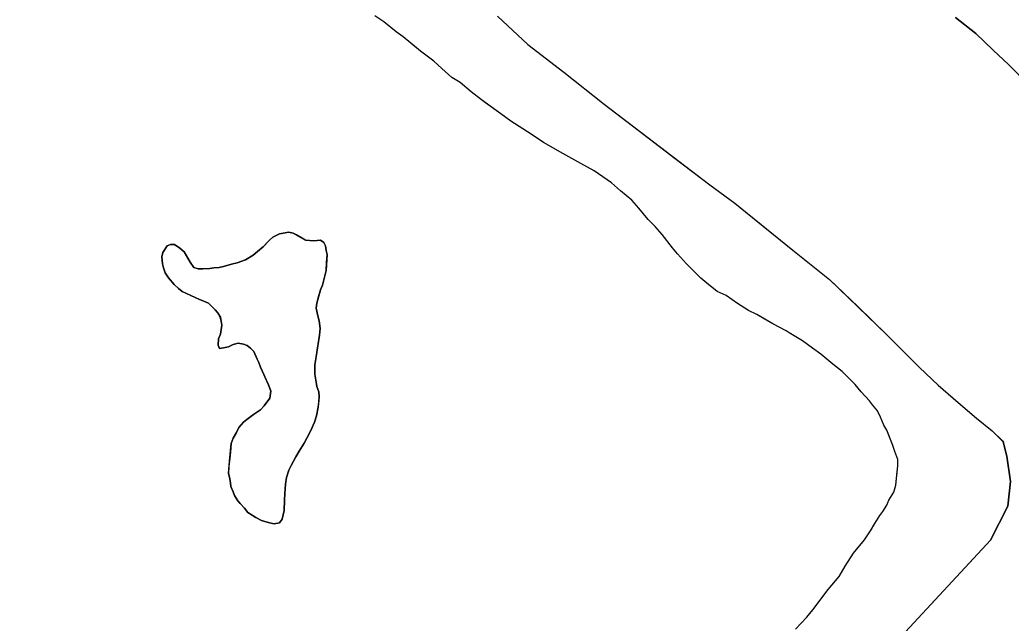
# Model space of a CAD drawing. Extents: x 3767014 to 3805179, y 361544 to 387384.
# Drawn here: x 3771875 to 3772714, y 378493 to 379004 of the extents above; entities that cross this region are included whole.
import ezdxf

# ---------------------------------------------------------------- set-up
doc = ezdxf.new("R2010")
doc.units = 0
doc.layers.add('V-TOPO-SHOR', color=7, linetype='Continuous')
doc.layers.add('V-WETL-SWMP', color=7, linetype='Continuous')

msp = doc.modelspace()

# ---------------------------------------------------------------- linework, layer by layer
at = {"layer": 'V-TOPO-SHOR'}
for points in [[(3772418.899, 378822.485), (3772412.874, 378829.352), (3772406.851, 378835.361), (3772399.106, 378844.804), (3772393.082, 378851.673), (3772383.621, 378859.394), (3772375.877, 378866.261), (3772361.256, 378876.554), (3772350.076, 378882.557), (3772334.598, 378891.132), (3772318.259, 378900.565), (3772307.939, 378907.428), (3772290.738, 378918.577), (3772282.136, 378924.584), (3772269.234, 378934.021), (3772265.793, 378936.593), (3772257.191, 378943.458), (3772247.73, 378951.181), (3772240.848, 378955.47), (3772232.247, 378963.195), (3772225.363, 378969.202), (3772214.181, 378977.781), (3772209.02, 378982.071), (3772199.559, 378989.794), (3772193.538, 378994.085), (3772183.214, 379002.666), (3772175.474, 379007.812)], [(3772279.449, 379007.407), (3772305.149, 378983.32), (3772335.517, 378960.02), (3772369.778, 378932.833), (3772403.261, 378907.202), (3772429.735, 378887.009), (3772459.325, 378864.485), (3772480.348, 378848.951), (3772504.485, 378829.532), (3772529.403, 378809.337), (3772560.551, 378784.48), (3772584.695, 378761.174), (3772608.839, 378737.864), (3772636.878, 378709.892), (3772652.455, 378695.132), (3772669.589, 378680.37), (3772685.162, 378667.165), (3772698.4, 378656.29), (3772706.967, 378647.743), (3772707.655, 378647.033)], [(3772667.213, 379006.27), (3772684.345, 378992.87), (3772699.142, 378978.692), (3772712.187, 378966.455), (3772729.712, 378948.779), (3772790.656, 378889.145), (3772813.24, 378870.891), (3772831.154, 378853.023), (3772844.783, 378840.202), (3772856.657, 378830.687), (3772870.676, 378818.258), (3772882.745, 378809.132)], [(3772123.854, 378817.068), (3772116.684, 378817.856), (3772113.897, 378819.446), (3772109.113, 378822.229), (3772106.323, 378823.818), (3772102.737, 378824.611), (3772094.775, 378823.007), (3772089.2, 378820.212), (3772086.417, 378817.819), (3772084.031, 378815.427), (3772080.846, 378812.237), (3772076.072, 378808.247), (3772072.493, 378805.058), (3772066.123, 378801.067), (3772058.957, 378798.669), (3772054.179, 378797.469), (3772047.413, 378795.468), (3772043.829, 378794.669), (3772039.051, 378794.263), (3772035.864, 378793.862), (3772029.89, 378793.456), (3772025.907, 378793.45), (3772022.321, 378794.64), (3772019.13, 378799.019), (3772015.937, 378804.591), (3772013.942, 378807.774), (3772010.352, 378810.957), (3772005.967, 378814.137), (3772002.383, 378814.133), (3771999.596, 378812.935), (3771996.02, 378807.354), (3771995.228, 378803.768), (3771995.633, 378797.794), (3771996.434, 378794.212), (3771998.031, 378790.231), (3772000.825, 378785.852), (3772005.611, 378780.284), (3772009.199, 378776.704), (3772012.39, 378774.318), (3772027.133, 378767.564)], [(3772531.879, 378488.327), (3772541.321, 378498.653), (3772546.469, 378504.674), (3772554.192, 378514.996), (3772559.339, 378521.877), (3772568.778, 378533.059), (3772573.925, 378541.661), (3772580.786, 378552.839), (3772585.934, 378558.862), (3772590.227, 378564.023), (3772595.372, 378571.765), (3772598.804, 378577.784), (3772603.09, 378584.665), (3772605.665, 378588.104), (3772609.095, 378593.264), (3772610.809, 378597.563), (3772615.098, 378604.445), (3772616.81, 378610.462), (3772617.66, 378619.057), (3772618.51, 378626.79), (3772618.502, 378631.947), (3772615.915, 378638.818), (3772614.191, 378643.973), (3772610.744, 378652.562), (3772609.019, 378656.857), (3772606.437, 378661.152), (3772603.848, 378668.023), (3772601.266, 378673.175), (3772596.963, 378678.326), (3772594.38, 378681.761), (3772587.495, 378689.488), (3772582.332, 378695.497), (3772571.148, 378706.654), (3772563.404, 378712.661), (3772553.082, 378721.242), (3772546.201, 378726.391), (3772537.599, 378732.395), (3772526.419, 378739.256), (3772523.841, 378740.972), (3772512.661, 378746.973), (3772506.642, 378750.403), (3772498.903, 378754.692), (3772492.023, 378758.12), (3772482.562, 378764.125), (3772473.102, 378770.988), (3772465.362, 378774.416), (3772456.761, 378781.281), (3772451.6, 378785.572), (3772442.994, 378794.155), (3772439.554, 378797.587), (3772431.808, 378806.173), (3772427.505, 378811.323), (3772418.899, 378822.485)], [(3772027.133, 378767.564), (3772030.719, 378765.976), (3772034.705, 378764.387), (3772037.496, 378761.604), (3772040.288, 378758.819), (3772042.282, 378756.431), (3772044.677, 378752.451), (3772045.477, 378749.267), (3772045.879, 378745.683), (3772044.695, 378738.113), (3772043.106, 378734.128), (3772042.713, 378728.951), (3772043.911, 378726.163), (3772047.497, 378726.567), (3772051.478, 378727.368), (3772055.457, 378729.364), (3772059.838, 378730.564), (3772064.219, 378729.774), (3772067.407, 378728.582), (3772070.199, 378726.194), (3772072.988, 378723.411), (3772075.786, 378717.042), (3772077.381, 378714.256), (3772078.581, 378710.275), (3772081.377, 378703.906), (3772083.374, 378699.527), (3772085.37, 378695.148), (3772087.367, 378689.973), (3772086.579, 378683.997), (3772081.807, 378677.62), (3772078.624, 378674.031), (3772072.656, 378670.042), (3772067.086, 378666.052), (3772064.298, 378663.658), (3772060.321, 378659.274), (3772058.337, 378654.889), (3772055.554, 378650.107), (3772053.966, 378645.724), (3772053.18, 378638.155), (3772052.391, 378630.587), (3772051.998, 378626.205), (3772051.607, 378620.23), (3772052.408, 378617.046), (3772053.211, 378612.268), (3772053.612, 378609.081), (3772055.609, 378604.703), (3772056.807, 378601.518), (3772059.6, 378597.139), (3772061.595, 378594.753), (3772065.183, 378590.774), (3772067.977, 378587.192), (3772071.565, 378584.808), (3772074.754, 378582.82), (3772079.536, 378580.438), (3772086.308, 378578.453), (3772090.292, 378577.663), (3772094.672, 378578.464), (3772097.058, 378581.652), (3772098.641, 378588.824), (3772099.031, 378597.586), (3772099.422, 378603.162), (3772099.811, 378611.129), (3772100.599, 378616.706), (3772102.584, 378623.079), (3772104.57, 378627.067), (3772108.543, 378634.239), (3772111.327, 378639.023), (3772115.699, 378645.798), (3772118.083, 378650.58), (3772121.262, 378656.56), (3772124.44, 378663.73), (3772126.025, 378668.911), (3772127.61, 378676.481), (3772128.004, 378680.862), (3772128.397, 378685.242), (3772127.993, 378689.226), (3772126.394, 378694.004), (3772125.591, 378699.578), (3772124.788, 378704.356), (3772124.78, 378712.323), (3772125.571, 378717.103), (3772126.754, 378724.67), (3772127.547, 378729.85), (3772128.731, 378737.417), (3772129.124, 378742.996), (3772128.319, 378749.365), (3772127.119, 378753.746), (3772125.917, 378760.117), (3772126.31, 378764.498), (3772127.498, 378768.88), (3772129.482, 378775.653), (3772131.069, 378779.639), (3772133.052, 378787.208), (3772134.242, 378791.988), (3772134.631, 378798.761), (3772135.02, 378805.531), (3772134.219, 378809.115), (3772133.818, 378813.097), (3772132.22, 378815.882), (3772129.431, 378817.871), (3772123.854, 378817.068)], [(3771855.032, 377686.4), (3771875.639, 377693.814), (3771893.131, 377702.393), (3771916.066, 377714.089), (3771934.722, 377727.337), (3771954.151, 377742.918), (3771970.854, 377760.832), (3771982.893, 377777.184), (3771993.374, 377793.922), (3772008.515, 377816.888), (3772032.595, 377846.48), (3772278.489, 378112.83), (3772696.858, 378563.759), (3772711.604, 378592.562), (3772713.912, 378613.568), (3772710.774, 378634.958), (3772707.655, 378647.033)]]:
    msp.add_lwpolyline(points, dxfattribs=at)
at = {"layer": 'V-WETL-SWMP'}
for p, q in [((3772183.214, 379002.665), (3772175.474, 379007.812)), ((3772279.449, 379007.406), (3772305.15, 378983.321)), ((3772684.344, 378992.871), (3772667.214, 379006.27)), ((3772193.537, 378994.084), (3772183.214, 379002.665)), ((3772199.558, 378989.795), (3772193.537, 378994.084)), ((3772214.182, 378977.781), (3772199.558, 378989.795)), ((3772699.142, 378978.692), (3772684.344, 378992.871)), ((3772305.15, 378983.321), (3772335.517, 378960.02)), ((3772712.187, 378966.455), (3772699.142, 378978.692)), ((3772225.364, 378969.201), (3772214.182, 378977.781)), ((3772232.246, 378963.194), (3772225.364, 378969.201)), ((3772240.849, 378955.47), (3772232.246, 378963.194)), ((3772729.712, 378948.779), (3772712.187, 378966.455)), ((3772247.729, 378951.182), (3772240.849, 378955.47)), ((3772335.517, 378960.02), (3772369.779, 378932.834)), ((3772257.192, 378943.459), (3772247.729, 378951.182)), ((3772265.794, 378936.594), (3772257.192, 378943.459)), ((3772282.136, 378924.583), (3772265.794, 378936.594)), ((3772369.779, 378932.834), (3772459.324, 378864.485)), ((3772290.737, 378918.578), (3772282.136, 378924.583)), ((3772307.938, 378907.427), (3772290.737, 378918.578)), ((3772318.258, 378900.565), (3772307.938, 378907.427)), ((3772334.598, 378891.131), (3772318.258, 378900.565)), ((3772350.077, 378882.557), (3772334.598, 378891.131)), ((3772361.256, 378876.555), (3772350.077, 378882.557)), ((3772375.877, 378866.26), (3772361.256, 378876.555)), ((3772383.62, 378859.394), (3772375.877, 378866.26)), ((3772459.324, 378864.485), (3772480.347, 378848.952)), ((3772393.082, 378851.672), (3772383.62, 378859.394)), ((3772399.106, 378844.804), (3772393.082, 378851.672)), ((3772406.852, 378835.36), (3772399.106, 378844.804)), ((3772480.347, 378848.952), (3772529.404, 378809.337)), ((3772412.875, 378829.352), (3772406.852, 378835.36)), ((3772418.899, 378822.484), (3772412.875, 378829.352)), ((3772427.506, 378811.323), (3772418.899, 378822.484)), ((3772431.809, 378806.172), (3772427.506, 378811.323)), ((3772439.554, 378797.588), (3772431.809, 378806.172)), ((3772529.404, 378809.337), (3772560.551, 378784.481)), ((3772451.599, 378785.571), (3772439.554, 378797.588)), ((3772456.761, 378781.281), (3772451.599, 378785.571)), ((3772465.363, 378774.416), (3772456.761, 378781.281)), ((3772560.551, 378784.481), (3772608.839, 378737.864)), ((3772473.101, 378770.988), (3772465.363, 378774.416)), ((3772482.562, 378764.125), (3772473.101, 378770.988)), ((3772492.023, 378758.121), (3772482.562, 378764.125)), ((3772498.902, 378754.692), (3772492.023, 378758.121)), ((3772512.661, 378746.974), (3772498.902, 378754.692)), ((3772523.84, 378740.972), (3772512.661, 378746.974)), ((3772526.42, 378739.256), (3772523.84, 378740.972)), ((3772537.6, 378732.395), (3772526.42, 378739.256)), ((3772608.839, 378737.864), (3772636.879, 378709.892)), ((3772546.201, 378726.39), (3772537.6, 378732.395)), ((3772553.082, 378721.242), (3772546.201, 378726.39)), ((3772563.405, 378712.661), (3772553.082, 378721.242)), ((3772571.147, 378706.655), (3772563.405, 378712.661)), ((3772636.879, 378709.892), (3772652.455, 378695.131)), ((3772582.332, 378695.497), (3772571.147, 378706.655)), ((3772587.495, 378689.487), (3772582.332, 378695.497)), ((3772652.455, 378695.131), (3772669.588, 378680.371)), ((3772594.38, 378681.761), (3772587.495, 378689.487)), ((3772596.962, 378678.327), (3772594.38, 378681.761)), ((3772601.265, 378673.176), (3772596.962, 378678.327)), ((3772669.588, 378680.371), (3772685.162, 378667.165)), ((3772603.849, 378668.023), (3772601.265, 378673.176)), ((3772606.436, 378661.151), (3772603.849, 378668.023)), ((3772609.019, 378656.857), (3772606.436, 378661.151)), ((3772685.162, 378667.165), (3772698.4, 378656.29)), ((3772614.191, 378643.973), (3772609.019, 378656.857)), ((3772698.4, 378656.29), (3772707.656, 378647.032)), ((3772615.916, 378638.819), (3772614.191, 378643.973)), ((3772707.656, 378647.032), (3772710.775, 378634.957)), ((3772618.502, 378631.947), (3772615.916, 378638.819)), ((3772710.775, 378634.957), (3772713.912, 378613.568)), ((3772616.81, 378610.461), (3772618.509, 378626.791)), ((3772618.509, 378626.791), (3772618.502, 378631.947)), ((3772615.098, 378604.444), (3772616.81, 378610.461)), ((3772713.912, 378613.568), (3772711.604, 378592.561)), ((3772610.81, 378597.563), (3772615.098, 378604.444)), ((3772605.665, 378588.104), (3772609.096, 378593.265)), ((3772609.096, 378593.265), (3772610.81, 378597.563)), ((3772711.604, 378592.561), (3772696.858, 378563.759)), ((3772598.803, 378577.784), (3772603.091, 378584.664)), ((3772603.091, 378584.664), (3772605.665, 378588.104)), ((3772595.372, 378571.764), (3772598.803, 378577.784)), ((3772590.226, 378564.023), (3772595.372, 378571.764)), ((3772696.858, 378563.759), (3772278.488, 378112.83)), ((3772580.786, 378552.84), (3772590.226, 378564.023)), ((3772573.925, 378541.66), (3772580.786, 378552.84)), ((3772568.779, 378533.06), (3772573.925, 378541.66)), ((3772559.34, 378521.877), (3772568.779, 378533.06)), ((3772546.47, 378504.674), (3772559.34, 378521.877)), ((3772541.321, 378498.652), (3772546.47, 378504.674)), ((3772531.88, 378488.328), (3772541.321, 378498.652))]:
    msp.add_line(p, q, dxfattribs=at)
for points in [[(3772027.134, 378767.564), (3772012.389, 378774.317), (3772009.2, 378776.703), (3772005.611, 378780.283), (3772000.825, 378785.853), (3771998.032, 378790.231), (3771996.434, 378794.212), (3771995.633, 378797.795), (3771995.227, 378803.769), (3771996.02, 378807.355), (3771999.597, 378812.935), (3772002.384, 378814.133), (3772005.968, 378814.137), (3772010.353, 378810.956), (3772013.942, 378807.775), (3772015.937, 378804.591), (3772019.13, 378799.019), (3772022.321, 378794.641), (3772025.907, 378793.451), (3772029.89, 378793.456), (3772035.864, 378793.861), (3772039.05, 378794.263), (3772043.828, 378794.668), (3772047.412, 378795.468), (3772054.18, 378797.468), (3772058.958, 378798.669), (3772066.124, 378801.067), (3772072.492, 378805.058), (3772076.073, 378808.248), (3772080.847, 378812.237), (3772086.416, 378817.819), (3772089.201, 378820.212), (3772094.774, 378823.007), (3772102.737, 378824.61), (3772106.323, 378823.818), (3772116.685, 378817.856), (3772123.855, 378817.068), (3772129.43, 378817.871), (3772132.221, 378815.883), (3772133.817, 378813.097), (3772134.22, 378809.115), (3772135.021, 378805.532), (3772134.241, 378791.989), (3772131.07, 378779.639), (3772129.482, 378775.654), (3772126.309, 378764.498), (3772125.916, 378760.117), (3772127.118, 378753.746), (3772128.319, 378749.366), (3772129.123, 378742.995), (3772128.731, 378737.418), (3772124.779, 378712.322), (3772124.789, 378704.356), (3772126.394, 378694.003), (3772127.993, 378689.226), (3772128.396, 378685.243), (3772127.61, 378676.48), (3772126.026, 378668.911), (3772124.44, 378663.731), (3772121.262, 378656.559), (3772118.083, 378650.58), (3772115.699, 378645.798), (3772111.326, 378639.022), (3772108.544, 378634.239), (3772104.57, 378627.066), (3772102.583, 378623.08), (3772100.6, 378616.706), (3772099.81, 378611.129), (3772099.421, 378603.163), (3772099.03, 378597.586), (3772098.642, 378588.824), (3772097.058, 378581.653), (3772094.672, 378578.464), (3772090.292, 378577.662), (3772086.308, 378578.453), (3772079.535, 378580.437), (3772074.753, 378582.82), (3772067.977, 378587.193), (3772065.184, 378590.774), (3772061.595, 378594.753), (3772059.601, 378597.14), (3772056.807, 378601.518), (3772055.609, 378604.703), (3772053.612, 378609.081), (3772053.21, 378612.267), (3772052.408, 378617.045), (3772051.607, 378620.231), (3772052.391, 378630.587), (3772053.966, 378645.723), (3772055.554, 378650.106), (3772058.336, 378654.889), (3772060.322, 378659.273), (3772064.299, 378663.659), (3772067.085, 378666.052), (3772072.656, 378670.041), (3772078.625, 378674.031), (3772081.807, 378677.619), (3772086.578, 378683.998), (3772087.368, 378689.973), (3772085.37, 378695.148), (3772078.581, 378710.274)], [(3772078.581, 378710.274), (3772077.381, 378714.256), (3772075.785, 378717.042), (3772072.989, 378723.411), (3772070.198, 378726.195), (3772067.407, 378728.582), (3772064.219, 378729.773), (3772059.837, 378730.564), (3772055.458, 378729.364), (3772051.477, 378727.368), (3772047.496, 378726.566), (3772043.911, 378726.164), (3772042.713, 378728.95), (3772043.105, 378734.128), (3772044.694, 378738.113), (3772045.879, 378745.682), (3772045.477, 378749.266), (3772044.676, 378752.451), (3772042.282, 378756.431), (3772040.287, 378758.818), (3772034.705, 378764.387), (3772030.72, 378765.976), (3772027.134, 378767.564)]]:
    msp.add_lwpolyline(points, dxfattribs=at)

doc.saveas('drawing.dxf')
